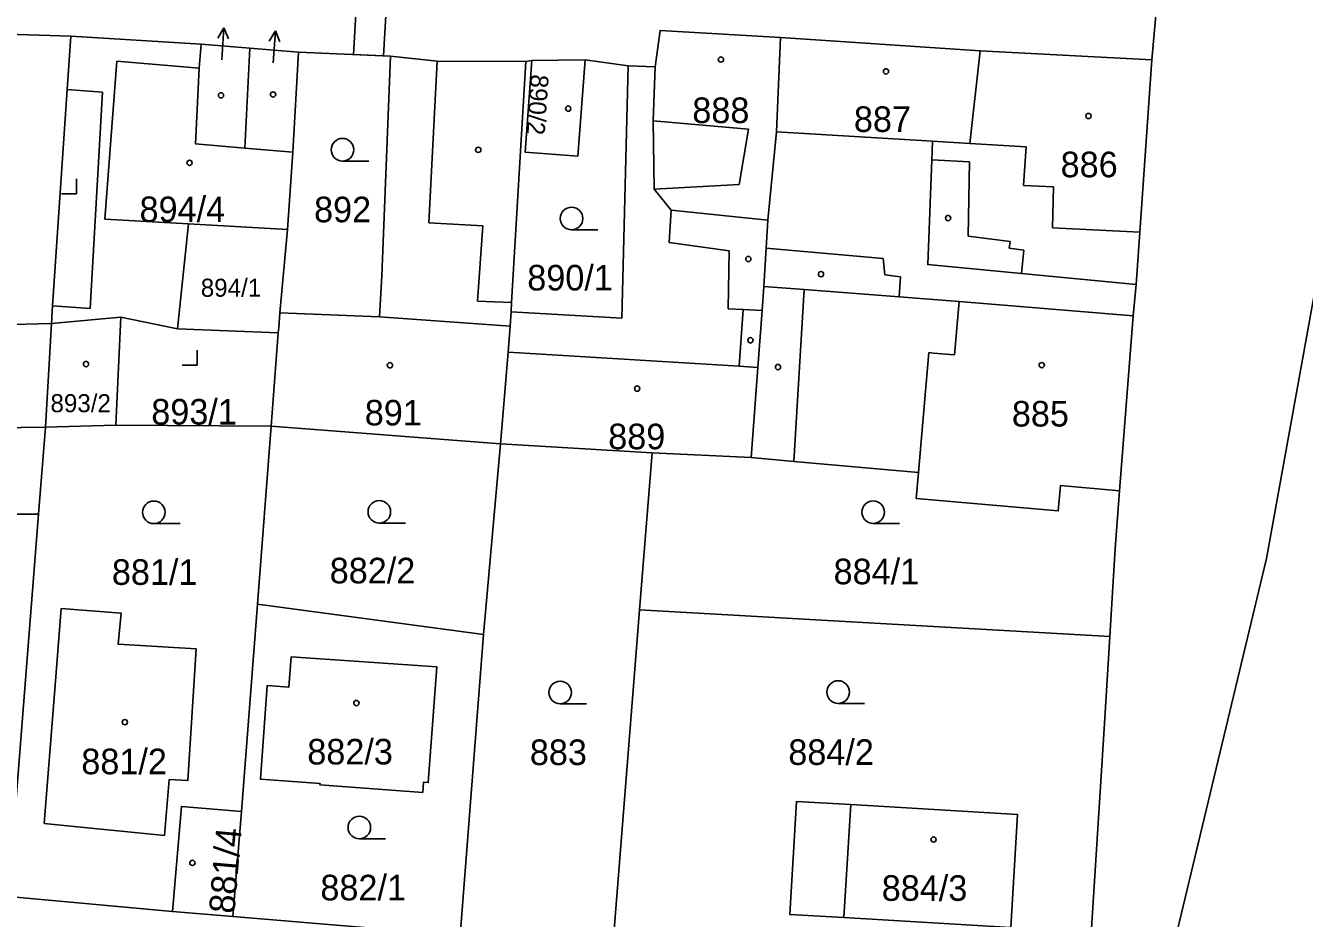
# Model space of a CAD drawing. Extents: x -756746 to -753363, y -1166406 to -1161727.
# Drawn here: x -755352.1 to -755267.1, y -1163129.3 to -1163069.9 of the extents above; entities that cross this region are included whole.
import ezdxf

# ---------------------------------------------------------------- set-up
doc = ezdxf.new("R2010")
doc.units = 0
for name, color, linetype in [('Hranice parcel', 7, 'Continuous'), ('Parcelní čísla', 7, 'Continuous'), ('Pop  PČ popisy', 7, 'Continuous'), ('Vnitřní kresba', 7, 'Continuous'), ('Věcná břemena k části', 7, 'Continuous'), ('Značky budov', 7, 'Continuous'), ('Značky kultur', 7, 'Continuous')]:
    doc.layers.add(name, color=color, linetype=linetype)

msp = doc.modelspace()

# ---------------------------------------------------------------- linework, layer by layer
at = {"layer": 'Hranice parcel'}
for p, q in [((-755277.24, -1163072.21), (-755276.81, -1163067.31)), ((-755349.1, -1163070.65), (-755360, -1163070.29)), ((-755340.43, -1163071.17), (-755349.1, -1163070.65)), ((-755340.57, -1163072.78), (-755340.43, -1163071.17)), ((-755337.2, -1163071.45), (-755340.43, -1163071.17)), ((-755288.66, -1163071.63), (-755301.94, -1163070.73)), ((-755337.53, -1163078.09), (-755337.2, -1163071.45)), ((-755333.97, -1163071.72), (-755337.2, -1163071.45)), ((-755333.97, -1163071.72), (-755334.34, -1163078.36)), ((-755327.85, -1163071.97), (-755333.97, -1163071.72)), ((-755277.24, -1163072.21), (-755288.66, -1163071.63)), ((-755318.45, -1163072.27), (-755318.86, -1163072.34)), ((-755314.91, -1163072.23), (-755318.45, -1163072.27)), ((-755312.06, -1163072.61), (-755314.91, -1163072.23)), ((-755310.25, -1163072.69), (-755312.06, -1163072.61)), ((-755337.53, -1163078.09), (-755334.34, -1163078.36)), ((-755334.34, -1163078.36), (-755334.69, -1163083.48)), ((-755334.69, -1163083.48), (-755341.27, -1163083.11)), ((-755334.69, -1163083.48), (-755335.2, -1163089.02)), ((-755278.49, -1163089.23), (-755278.3, -1163087.15)), ((-755350.39, -1163089.73), (-755350.78, -1163096.62)), ((-755279.39, -1163100.86), (-755278.49, -1163089.23)), ((-755335.31, -1163090.36), (-755335.79, -1163096.56)), ((-755350.78, -1163096.62), (-755361.45, -1163096.77)), ((-755351.25, -1163102.4), (-755350.78, -1163096.62)), ((-755346.1, -1163096.49), (-755350.78, -1163096.62)), ((-755335.79, -1163096.56), (-755346.1, -1163096.49)), ((-755336.69, -1163108.38), (-755335.79, -1163096.56)), ((-755320.53, -1163097.73), (-755335.79, -1163096.56)), ((-755321.67, -1163110.4), (-755320.53, -1163097.73)), ((-755310.45, -1163098.33), (-755320.53, -1163097.73)), ((-755311.29, -1163108.76), (-755310.45, -1163098.33)), ((-755303.87, -1163098.64), (-755310.45, -1163098.33)), ((-755360.99, -1163102.41), (-755351.25, -1163102.4)), ((-755353.24, -1163127.8), (-755351.25, -1163102.4)), ((-755337.75, -1163122.15), (-755336.69, -1163108.38)), ((-755321.67, -1163110.4), (-755336.69, -1163108.38)), ((-755311.29, -1163108.76), (-755280.04, -1163110.53)), ((-755323.21, -1163130.4), (-755321.67, -1163110.4)), ((-755337.75, -1163122.15), (-755338.34, -1163129.13)), ((-755342.34, -1163128.8), (-755353.24, -1163127.8)), ((-755338.34, -1163129.13), (-755342.34, -1163128.8)), ((-755323.21, -1163130.4), (-755338.34, -1163129.13))]:
    msp.add_line(p, q, dxfattribs=at)
for points in [[(-755281.5, -1163133.75), (-755276.44, -1163133.81), (-755269.62, -1163105.35), (-755259.19, -1163047.65)], [(-755301.94, -1163070.73), (-755309.93, -1163070.27), (-755310.25, -1163072.69)], [(-755349.1, -1163070.65), (-755349.34, -1163074.2), (-755350.31, -1163088.56), (-755350.39, -1163089.73)], [(-755301.94, -1163070.73), (-755302.19, -1163077), (-755302.77, -1163082.87)], [(-755327.85, -1163071.97), (-755328.43, -1163086.56), (-755328.59, -1163089.3), (-755335.2, -1163089.02)], [(-755318.86, -1163072.34), (-755324.74, -1163072.3), (-755327.85, -1163071.97)], [(-755288.66, -1163071.63), (-755289.34, -1163077.78), (-755291.83, -1163077.63), (-755291.88, -1163078.87), (-755292.14, -1163085.82), (-755285.9, -1163086.42), (-755278.3, -1163087.15)], [(-755341.27, -1163083.11), (-755346.83, -1163082.8), (-755346.03, -1163072.31), (-755340.57, -1163072.78)], [(-755340.57, -1163072.78), (-755340.8, -1163077.81), (-755337.53, -1163078.09)], [(-755318.86, -1163072.34), (-755319.8, -1163088.34), (-755319.83, -1163088.95)], [(-755312.06, -1163072.61), (-755312.47, -1163089.38), (-755319.83, -1163088.95)], [(-755314.91, -1163072.23), (-755315.41, -1163078.61), (-755318.91, -1163078.35), (-755318.45, -1163072.27)], [(-755310.25, -1163072.69), (-755310.4, -1163076.27), (-755310.32, -1163080.81), (-755309.19, -1163082.2), (-755302.77, -1163082.87)], [(-755278.3, -1163087.15), (-755278.05, -1163083.67), (-755277.24, -1163072.21)], [(-755335.31, -1163090.36), (-755342, -1163090.08), (-755341.27, -1163083.11)], [(-755302.77, -1163082.87), (-755302.88, -1163084.73), (-755303.03, -1163087.27)], [(-755303.03, -1163087.27), (-755303.15, -1163088.87), (-755303.43, -1163092.66), (-755303.87, -1163098.64)], [(-755278.49, -1163089.23), (-755290.06, -1163088.27), (-755294.05, -1163087.97), (-755300.35, -1163087.48), (-755303.03, -1163087.27)], [(-755335.2, -1163089.02), (-755335.28, -1163090.01), (-755335.31, -1163090.36)], [(-755319.83, -1163088.95), (-755319.89, -1163089.91), (-755320.03, -1163091.65), (-755320.53, -1163097.73)], [(-755350.39, -1163089.73), (-755357.27, -1163089.91), (-755365.51, -1163090.13)], [(-755350.39, -1163089.73), (-755345.77, -1163089.32), (-755346.1, -1163096.49)], [(-755279.39, -1163100.86), (-755283.31, -1163100.5), (-755283.47, -1163102.19), (-755292.91, -1163101.36), (-755292.76, -1163099.63), (-755301.04, -1163098.9), (-755303.87, -1163098.64)], [(-755280.04, -1163110.53), (-755279.68, -1163104.69), (-755279.39, -1163100.86)], [(-755350.87, -1163122.96), (-755350.16, -1163114.06), (-755349.73, -1163108.66), (-755345.75, -1163108.98), (-755345.94, -1163111.04), (-755340.77, -1163111.35), (-755341.31, -1163120.1), (-755342.56, -1163120.03), (-755342.88, -1163123.74), (-755350.87, -1163122.96)], [(-755313.08, -1163131.13), (-755311.65, -1163113.26), (-755311.29, -1163108.76)], [(-755281.5, -1163133.75), (-755280.4, -1163116.31), (-755280.04, -1163110.53)], [(-755334.46, -1163111.89), (-755324.78, -1163112.54), (-755325.34, -1163120.23), (-755325.66, -1163120.21), (-755325.71, -1163120.89), (-755332.54, -1163120.39), (-755332.53, -1163120.29), (-755336.5, -1163120), (-755336.05, -1163113.79), (-755334.6, -1163113.89), (-755334.46, -1163111.89)], [(-755300.86, -1163121.48), (-755297.26, -1163121.69), (-755286.18, -1163122.35), (-755286.63, -1163129.86), (-755297.71, -1163129.2), (-755301.3, -1163128.99), (-755300.86, -1163121.48)], [(-755342.34, -1163128.8), (-755341.75, -1163121.82), (-755337.75, -1163122.15)]]:
    msp.add_lwpolyline(points, dxfattribs=at)
at = {"layer": 'Pop  PČ popisy'}
for p, q in [((-755338.921, -1163070.094), (-755339.326, -1163070.779)), ((-755339.07, -1163072.22), (-755338.921, -1163070.094)), ((-755338.921, -1163070.094), (-755338.616, -1163070.829)), ((-755335.501, -1163070.294), (-755335.906, -1163070.979)), ((-755335.65, -1163072.42), (-755335.501, -1163070.294)), ((-755335.501, -1163070.294), (-755335.196, -1163071.029))]:
    msp.add_line(p, q, dxfattribs=at)
at = {"layer": 'Vnitřní kresba'}
for p, q in [((-755324.74, -1163072.3), (-755325.3, -1163083.05)), ((-755349.34, -1163074.2), (-755346.99, -1163074.36)), ((-755346.99, -1163074.36), (-755347.82, -1163088.73)), ((-755310.4, -1163076.27), (-755304.06, -1163076.83)), ((-755304.06, -1163076.83), (-755304.68, -1163080.49)), ((-755302.19, -1163077), (-755291.83, -1163077.63)), ((-755289.34, -1163077.78), (-755285.61, -1163077.99)), ((-755285.61, -1163077.99), (-755285.78, -1163080.56)), ((-755291.88, -1163078.87), (-755289.36, -1163078.99)), ((-755289.36, -1163078.99), (-755289.46, -1163083.93)), ((-755304.68, -1163080.49), (-755310.32, -1163080.81)), ((-755285.78, -1163080.56), (-755283.79, -1163080.66)), ((-755283.79, -1163080.66), (-755283.86, -1163083.39)), ((-755309.19, -1163082.2), (-755309.33, -1163084.35)), ((-755325.3, -1163083.05), (-755321.72, -1163083.24)), ((-755321.72, -1163083.24), (-755322.07, -1163088.25)), ((-755289.46, -1163083.93), (-755286.67, -1163084.28)), ((-755283.86, -1163083.39), (-755278.05, -1163083.67)), ((-755309.33, -1163084.35), (-755305.33, -1163084.91)), ((-755305.33, -1163084.91), (-755305.41, -1163088.75)), ((-755302.88, -1163084.73), (-755295.1, -1163085.42)), ((-755286.67, -1163084.28), (-755286.73, -1163084.74)), ((-755286.73, -1163084.74), (-755285.75, -1163084.87)), ((-755285.75, -1163084.87), (-755285.9, -1163086.42)), ((-755295.1, -1163085.42), (-755294.99, -1163086.51)), ((-755294.99, -1163086.51), (-755293.96, -1163086.64)), ((-755301.04, -1163098.9), (-755300.35, -1163087.48)), ((-755293.96, -1163086.64), (-755294.05, -1163087.97)), ((-755322.07, -1163088.25), (-755319.8, -1163088.34)), ((-755290.06, -1163088.27), (-755290.37, -1163091.82)), ((-755347.82, -1163088.73), (-755350.31, -1163088.56)), ((-755305.41, -1163088.75), (-755304.42, -1163088.8)), ((-755304.42, -1163088.8), (-755304.67, -1163092.58)), ((-755304.42, -1163088.8), (-755303.15, -1163088.87)), ((-755345.77, -1163089.32), (-755342, -1163090.08)), ((-755328.59, -1163089.3), (-755319.89, -1163089.91)), ((-755320.03, -1163091.65), (-755304.67, -1163092.58)), ((-755290.37, -1163091.82), (-755291.77, -1163091.7)), ((-755304.67, -1163092.58), (-755303.43, -1163092.66)), ((-755297.71, -1163129.2), (-755297.26, -1163121.69))]:
    msp.add_line(p, q, dxfattribs=at)
msp.add_lwpolyline([(-755292.76, -1163099.63), (-755292.07, -1163091.67), (-755291.77, -1163091.7)], dxfattribs=at)
at = {"layer": 'Věcná břemena k části'}
msp.add_lwpolyline([(-755330.31, -1163071.87), (-755328.31, -1163071.95), (-755328.08, -1163067.72), (-755330.07, -1163067.61)], close=True, dxfattribs=at)
at = {"layer": 'Značky budov'}
for centre in [(-755305.887, -1163072.199), (-755294.917, -1163072.989), (-755339.117, -1163074.579), (-755335.657, -1163074.519), (-755316.037, -1163075.459), (-755281.457, -1163075.949), (-755322.017, -1163078.199), (-755341.207, -1163079.059), (-755290.787, -1163082.729), (-755304.067, -1163085.449), (-755299.237, -1163086.459), (-755303.927, -1163090.849), (-755348.087, -1163092.429), (-755327.887, -1163092.509), (-755302.097, -1163092.629), (-755284.567, -1163092.499), (-755311.457, -1163094.059), (-755330.117, -1163114.949), (-755345.507, -1163116.219), (-755291.757, -1163124.019), (-755341.017, -1163125.569)]:
    msp.add_circle(centre, 0.175, dxfattribs=at)
at = {"layer": 'Značky kultur'}
for p, q in [((-755331.043, -1163078.94), (-755329.293, -1163078.94)), ((-755348.71, -1163081.12), (-755348.71, -1163080.12)), ((-755349.711, -1163081.12), (-755348.71, -1163081.12)), ((-755315.813, -1163083.51), (-755314.063, -1163083.51)), ((-755340.69, -1163092.51), (-755340.69, -1163091.51)), ((-755341.691, -1163092.51), (-755340.69, -1163092.51)), ((-755343.583, -1163103.03), (-755341.833, -1163103.03)), ((-755328.593, -1163103), (-755326.843, -1163103)), ((-755295.773, -1163103.02), (-755294.023, -1163103.02)), ((-755316.573, -1163115), (-755314.823, -1163115)), ((-755298.093, -1163114.97), (-755296.343, -1163114.97)), ((-755329.923, -1163123.97), (-755328.173, -1163123.97))]:
    msp.add_line(p, q, dxfattribs=at)
for centre in [(-755331.043, -1163078.19), (-755315.813, -1163082.76), (-755343.583, -1163102.28), (-755328.593, -1163102.25), (-755295.773, -1163102.27), (-755316.573, -1163114.25), (-755298.093, -1163114.22), (-755329.923, -1163123.22)]:
    msp.add_circle(centre, 0.75, dxfattribs=at)

# ---------------------------------------------------------------- texts
at = {"layer": 'Parcelní čísla'}
for s, height, rotation, p in [('890/2', 1.2, 266, (-755318.528, -1163073.158)), ('881/4', 1.7, 85, (-755338.23, -1163128.98))]:
    msp.add_text(s, height=height, rotation=rotation, dxfattribs=at).set_placement(p)
for s, height, p in [('888', 1.7, (-755307.79, -1163076.42)), ('887', 1.7, (-755297.05, -1163077.01)), ('886', 1.7, (-755283.31, -1163080.02)), ('894/4', 1.7, (-755344.53, -1163083)), ('892', 1.7, (-755332.93, -1163083.01)), ('890/1', 1.7, (-755318.76, -1163087.54)), ('894/1', 1.2, (-755340.46, -1163087.96)), ('893/2', 1.2, (-755350.45, -1163095.63)), ('893/1', 1.7, (-755343.75, -1163096.45)), ('891', 1.7, (-755329.56, -1163096.51)), ('885', 1.7, (-755286.55, -1163096.58)), ('889', 1.7, (-755313.38, -1163098.09)), ('881/1', 1.7, (-755346.37, -1163107.1)), ('882/2', 1.7, (-755331.89, -1163107)), ('884/1', 1.7, (-755298.4, -1163107.06)), ('881/2', 1.7, (-755348.4, -1163119.68)), ('882/3', 1.7, (-755333.38, -1163119.03)), ('883', 1.7, (-755318.59, -1163119.07)), ('884/2', 1.7, (-755301.41, -1163119.06)), ('882/1', 1.7, (-755332.51, -1163128.06)), ('884/3', 1.7, (-755295.2, -1163128.09))]:
    msp.add_text(s, height=height, dxfattribs=at).set_placement(p)

doc.saveas('drawing.dxf')
